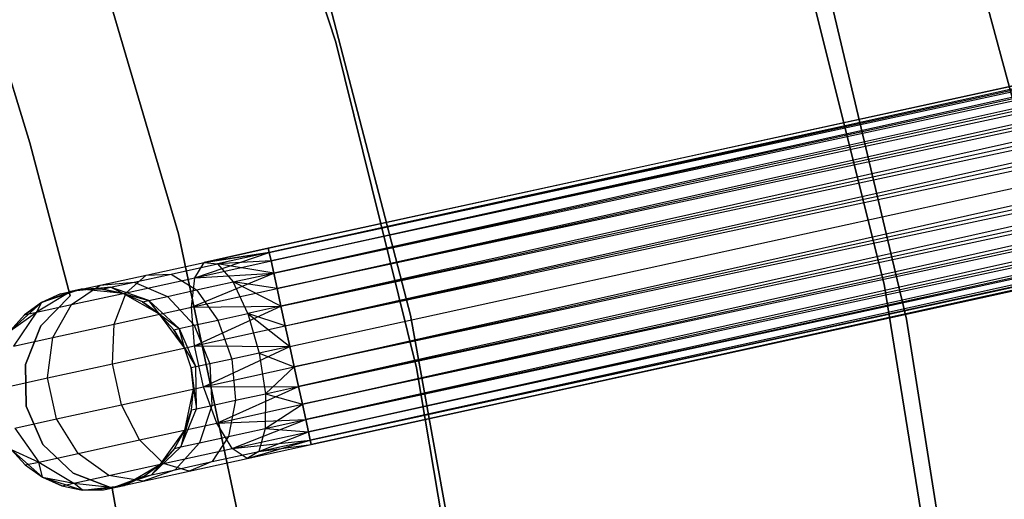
# Model space of a CAD drawing. Extents: x -102 to 102, y -101 to 102.
# Tile 390 of 481: x 39.6 to 49.35, y 7.75 to 12.5. Entities that reach past the tile are written whole.
import ezdxf

# ---------------------------------------------------------------- set-up
doc = ezdxf.new("R2010")
doc.units = 0
doc.header["$LTSCALE"] = 25.4
doc.layers.get('0').update_dxf_attribs({"linetype": 'CONTINUOUS'})

# ---------------------------------------------------------------- blocks, each defined once
blk = doc.blocks.new('NL2500011659_STL')
at = {"color": 0}
for p, q in [((42.0646, 10.2367, -7.3955), (78.5801, 18.2337, -7.3955)), ((42.0646, 10.2367, -7.6045), (78.5801, 18.2337, -7.3955)), ((42.0646, 10.2367, -7.6045), (78.5801, 18.2337, -7.3955)), ((42.0646, 10.2367, -7.3955), (78.5801, 18.2337, -7.3955)), ((78.5801, 18.2337, -7.3955), (42.0739, 10.1942, -7.191)), ((78.5801, 18.2337, -7.3955), (42.0739, 10.1942, -7.191)), ((78.5894, 18.1913, -7.809), (42.0646, 10.2367, -7.6045)), ((78.5894, 18.1913, -7.809), (42.0646, 10.2367, -7.6045)), ((42.0739, 10.1942, -7.809), (78.5894, 18.1913, -7.809)), ((42.0739, 10.1942, -7.809), (78.5894, 18.1913, -7.809)), ((42.0921, 10.1112, -8), (78.5894, 18.1913, -7.809)), ((42.0921, 10.1112, -8), (78.5894, 18.1913, -7.809)), ((42.0739, 10.1942, -7.191), (78.6076, 18.1082, -7)), ((42.0739, 10.1942, -7.191), (78.6076, 18.1082, -7)), ((42.0921, 10.1112, -7), (78.6076, 18.1082, -7)), ((42.0921, 10.1112, -7), (78.6076, 18.1082, -7)), ((78.6076, 18.1082, -7), (42.1184, 9.9911, -6.8309)), ((78.6076, 18.1082, -7), (42.1184, 9.9911, -6.8309)), ((78.6339, 17.9882, -8.1691), (42.0921, 10.1112, -8)), ((78.6339, 17.9882, -8.1691), (42.0921, 10.1112, -8)), ((42.1184, 9.9911, -8.1691), (78.6339, 17.9882, -8.1691)), ((42.1184, 9.9911, -8.1691), (78.6339, 17.9882, -8.1691)), ((42.1516, 9.8394, -8.309), (78.6339, 17.9882, -8.1691)), ((42.1516, 9.8394, -8.309), (78.6339, 17.9882, -8.1691)), ((42.1184, 9.9911, -6.8309), (78.6671, 17.8364, -6.691)), ((42.1184, 9.9911, -6.8309), (78.6671, 17.8364, -6.691)), ((42.1516, 9.8394, -6.691), (78.6671, 17.8364, -6.691)), ((42.1516, 9.8394, -6.691), (78.6671, 17.8364, -6.691)), ((78.6671, 17.8364, -6.691), (42.1903, 9.6625, -6.5865)), ((78.6671, 17.8364, -6.691), (42.1903, 9.6625, -6.5865)), ((78.7059, 17.6595, -8.4135), (42.1516, 9.8394, -8.309)), ((78.7059, 17.6595, -8.4135), (42.1516, 9.8394, -8.309)), ((42.1903, 9.6625, -8.4135), (78.7059, 17.6595, -8.4135)), ((42.1903, 9.6625, -8.4135), (78.7059, 17.6595, -8.4135)), ((42.2329, 9.4683, -8.4782), (78.7059, 17.6595, -8.4135)), ((42.2329, 9.4683, -8.4782), (78.7059, 17.6595, -8.4135)), ((42.1903, 9.6625, -6.5865), (78.7484, 17.4653, -6.5218)), ((42.1903, 9.6625, -6.5865), (78.7484, 17.4653, -6.5218)), ((42.2329, 9.4683, -6.5218), (78.7484, 17.4653, -6.5218)), ((42.2329, 9.4683, -6.5218), (78.7484, 17.4653, -6.5218)), ((42.2329, 9.4683, -8.4782), (78.7929, 17.2622, -8.5)), ((42.2329, 9.4683, -8.4782), (78.7929, 17.2622, -8.5)), ((42.2774, 9.2652, -6.5), (78.7929, 17.2622, -6.5)), ((42.2774, 9.2652, -6.5), (78.7929, 17.2622, -6.5)), ((42.2774, 9.2652, -8.5), (78.7929, 17.2622, -8.5)), ((42.2774, 9.2652, -8.5), (78.7929, 17.2622, -8.5)), ((42.3218, 9.0621, -8.4782), (78.7929, 17.2622, -8.5)), ((42.3218, 9.0621, -8.4782), (78.7929, 17.2622, -8.5)), ((42.3218, 9.0621, -6.5218), (78.8374, 17.0591, -6.5218)), ((42.3218, 9.0621, -6.5218), (78.8374, 17.0591, -6.5218)), ((78.8374, 17.0591, -6.5218), (42.3644, 8.8679, -6.5865)), ((78.8374, 17.0591, -6.5218), (42.3644, 8.8679, -6.5865)), ((78.8799, 16.8649, -8.4135), (42.3218, 9.0621, -8.4782)), ((78.8799, 16.8649, -8.4135), (42.3218, 9.0621, -8.4782)), ((42.3644, 8.8679, -8.4135), (78.8799, 16.8649, -8.4135)), ((42.3644, 8.8679, -8.4135), (78.8799, 16.8649, -8.4135)), ((42.4031, 8.691, -8.309), (78.8799, 16.8649, -8.4135)), ((42.4031, 8.691, -8.309), (78.8799, 16.8649, -8.4135)), ((42.3644, 8.8679, -6.5865), (78.9186, 16.688, -6.691)), ((42.3644, 8.8679, -6.5865), (78.9186, 16.688, -6.691)), ((42.4031, 8.691, -6.691), (78.9186, 16.688, -6.691)), ((42.4031, 8.691, -6.691), (78.9186, 16.688, -6.691)), ((78.9186, 16.688, -6.691), (42.4363, 8.5393, -6.8309)), ((78.9186, 16.688, -6.691), (42.4363, 8.5393, -6.8309)), ((78.9519, 16.5363, -8.1691), (42.4031, 8.691, -8.309)), ((78.9519, 16.5363, -8.1691), (42.4031, 8.691, -8.309)), ((42.4363, 8.5393, -8.1691), (78.9519, 16.5363, -8.1691)), ((42.4363, 8.5393, -8.1691), (78.9519, 16.5363, -8.1691)), ((42.4626, 8.4192, -8), (78.9519, 16.5363, -8.1691)), ((42.4626, 8.4192, -8), (78.9519, 16.5363, -8.1691)), ((42.4363, 8.5393, -6.8309), (78.9782, 16.4162, -7)), ((42.4363, 8.5393, -6.8309), (78.9782, 16.4162, -7)), ((42.4626, 8.4192, -7), (78.9782, 16.4162, -7)), ((42.4626, 8.4192, -7), (78.9782, 16.4162, -7)), ((78.9782, 16.4162, -7), (42.4808, 8.3362, -7.191)), ((78.9782, 16.4162, -7), (42.4808, 8.3362, -7.191)), ((78.9964, 16.3332, -7.809), (42.4626, 8.4192, -8)), ((78.9964, 16.3332, -7.809), (42.4626, 8.4192, -8)), ((42.4808, 8.3362, -7.809), (78.9964, 16.3332, -7.809)), ((42.4808, 8.3362, -7.809), (78.9964, 16.3332, -7.809)), ((42.4808, 8.3362, -7.191), (79.0057, 16.2907, -7.3955)), ((42.4808, 8.3362, -7.191), (79.0057, 16.2907, -7.3955)), ((42.4901, 8.2937, -7.6045), (78.9964, 16.3332, -7.809)), ((42.4901, 8.2937, -7.6045), (78.9964, 16.3332, -7.809)), ((79.0057, 16.2907, -7.3955), (42.4901, 8.2937, -7.6045)), ((42.4901, 8.2937, -7.3955), (79.0057, 16.2907, -7.3955)), ((79.0057, 16.2907, -7.3955), (42.4901, 8.2937, -7.6045)), ((42.4901, 8.2937, -7.3955), (79.0057, 16.2907, -7.3955)), ((42.7338, 12.2799, 1), (41.6962, 15.4379, 1)), ((41.6962, 15.4379, -6.5), (42.7338, 12.2799, -6.5)), ((42.7338, 12.2799, 1), (41.6962, 15.4379, 1)), ((41.6962, 15.4379, -6.5), (42.7338, 12.2799, -6.5)), ((49.5203, 11.3918, -308.5), (48.5301, 15.0594, -308.5)), ((48.5301, 15.0594, -315), (49.5203, 11.3918, -315)), ((49.5203, 11.3918, -308.5), (48.5301, 15.0594, -308.5)), ((48.5301, 15.0594, -315), (49.5203, 11.3918, -315)), ((48.1604, 9.8825, -316), (47.1641, 13.8765, -316)), ((47.1641, 13.8765, -315), (48.1604, 9.8825, -315)), ((47.1641, 13.8765, -315), (48.1604, 9.8825, -315)), ((48.1604, 9.8825, -316), (47.1641, 13.8765, -316)), ((40.259, 13.5016, 1), (41.1749, 10.3813, 1)), ((41.1749, 10.3813, -6.5), (40.259, 13.5016, -6.5)), ((41.1749, 10.3813, -6.5), (40.259, 13.5016, -6.5)), ((40.259, 13.5016, 1), (41.1749, 10.3813, 1)), ((47.5234, 13.1653, -308.5), (48.3835, 9.5346, -308.5)), ((48.3835, 9.5346, -315), (47.5234, 13.1653, -315)), ((48.3835, 9.5346, -315), (47.5234, 13.1653, -315)), ((47.5234, 13.1653, -308.5), (48.3835, 9.5346, -308.5)), ((39.2454, 12.7808), (39.703, 11.2807)), ((39.703, 11.2807, -2), (39.2454, 12.7808, -2)), ((39.703, 11.2807, -2), (39.2454, 12.7808, -2)), ((39.2454, 12.7808), (39.703, 11.2807)), ((43.4722, 9.573, 1), (42.6348, 12.7938, 1)), ((42.6348, 12.7938, 2), (43.4722, 9.573, 2)), ((43.4722, 9.573, 1), (42.6348, 12.7938, 1)), ((42.6348, 12.7938, 2), (43.4722, 9.573, 2)), ((43.5325, 9.0532, 1), (42.7338, 12.2799, 1)), ((42.7338, 12.2799, -6.5), (43.5325, 9.0532, -6.5)), ((42.7338, 12.2799, 1), (42.7338, 12.2799, -6.5)), ((43.5325, 9.0532, 1), (42.7338, 12.2799, 1)), ((42.7338, 12.2799, -6.5), (43.5325, 9.0532, -6.5)), ((42.7338, 12.2799, 1), (42.7338, 12.2799, -6.5)), ((39.703, 11.2807), (39.703, 11.2807, -2)), ((39.703, 11.2807), (40.1032, 9.7643)), ((40.1032, 9.7643, -2), (39.703, 11.2807, -2)), ((39.703, 11.2807), (39.703, 11.2807, -2)), ((40.1032, 9.7643, -2), (39.703, 11.2807, -2)), ((39.703, 11.2807), (40.1032, 9.7643)), ((41.1749, 10.3813, 1), (41.8493, 7.2001, 1)), ((41.8493, 7.2001, -6.5), (41.1749, 10.3813, -6.5)), ((41.1749, 10.3813, -6.5), (41.1749, 10.3813, 1)), ((41.1749, 10.3813, -6.5), (41.1749, 10.3813, 1)), ((41.8493, 7.2001, -6.5), (41.1749, 10.3813, -6.5)), ((41.1749, 10.3813, 1), (41.8493, 7.2001, 1)), ((41.4293, 10.0976, -7.5015), (42.0646, 10.2367, -7.6045)), ((42.0646, 10.2367, -7.3955), (41.4293, 10.0976, -7.5015)), ((42.0646, 10.2367, -7.3955), (41.4293, 10.0976, -7.5015)), ((41.4293, 10.0976, -7.5015), (42.0646, 10.2367, -7.6045)), ((42.0646, 10.2367, -7.6045), (42.0739, 10.1942, -7.809)), ((42.0739, 10.1942, -7.191), (42.0646, 10.2367, -7.3955)), ((42.0739, 10.1942, -7.191), (42.0646, 10.2367, -7.3955)), ((42.0646, 10.2367, -7.6045), (42.0739, 10.1942, -7.809)), ((41.3374, 9.9459, -7.8776), (42.0739, 10.1942, -7.809)), ((41.3374, 9.9459, -7.8776), (42.0739, 10.1942, -7.809)), ((41.4293, 10.0976, -7.5015), (42.0739, 10.1942, -7.809)), ((41.4293, 10.0976, -7.5015), (42.0739, 10.1942, -7.809)), ((42.0739, 10.1942, -7.191), (41.4293, 10.0976, -7.5015)), ((42.0739, 10.1942, -7.191), (41.4293, 10.0976, -7.5015)), ((42.0739, 10.1942, -7.191), (41.5634, 10.0824, -7.1082)), ((42.0739, 10.1942, -7.191), (41.5634, 10.0824, -7.1082)), ((42.0739, 10.1942, -7.809), (42.0921, 10.1112, -8)), ((42.0921, 10.1112, -7), (42.0739, 10.1942, -7.191)), ((42.0921, 10.1112, -7), (42.0739, 10.1942, -7.191)), ((42.0739, 10.1942, -7.809), (42.0921, 10.1112, -8)), ((40.8562, 9.9721, -7.2026), (41.4293, 10.0976, -7.5015)), ((40.8562, 9.9721, -7.2026), (41.4293, 10.0976, -7.5015)), ((41.103, 9.9816, -6.868), (41.5634, 10.0824, -7.1082)), ((41.103, 9.9816, -6.868), (41.5634, 10.0824, -7.1082)), ((41.3374, 9.9459, -7.8776), (42.0921, 10.1112, -8)), ((41.3374, 9.9459, -7.8776), (42.0921, 10.1112, -8)), ((41.3374, 9.9459, -7.8776), (41.4293, 10.0976, -7.5015)), ((41.3374, 9.9459, -7.8776), (41.4293, 10.0976, -7.5015)), ((41.4293, 10.0976, -7.5015), (41.5634, 10.0824, -7.1082)), ((41.4293, 10.0976, -7.5015), (41.5634, 10.0824, -7.1082)), ((42.0921, 10.1112, -7), (41.5634, 10.0824, -7.1082)), ((42.0921, 10.1112, -7), (41.5634, 10.0824, -7.1082)), ((41.5634, 10.0824, -7.1082), (41.7166, 9.9032, -6.7657)), ((42.1184, 9.9911, -6.8309), (41.5634, 10.0824, -7.1082)), ((42.1184, 9.9911, -6.8309), (41.5634, 10.0824, -7.1082)), ((41.5634, 10.0824, -7.1082), (41.7166, 9.9032, -6.7657)), ((42.0921, 10.1112, -8), (42.1184, 9.9911, -8.1691)), ((42.1184, 9.9911, -6.8309), (42.0921, 10.1112, -7)), ((42.1184, 9.9911, -6.8309), (42.0921, 10.1112, -7)), ((42.0921, 10.1112, -8), (42.1184, 9.9911, -8.1691)), ((40.4014, 9.8725, -6.737), (40.8562, 9.9721, -7.2026)), ((40.4014, 9.8725, -6.737), (40.8562, 9.9721, -7.2026)), ((40.6566, 9.7968, -7.5225), (40.8562, 9.9721, -7.2026)), ((40.6566, 9.7968, -7.5225), (40.8562, 9.9721, -7.2026)), ((40.6566, 9.7968, -7.5225), (41.3374, 9.9459, -7.8776)), ((40.6566, 9.7968, -7.5225), (41.3374, 9.9459, -7.8776)), ((40.7375, 9.9016, -6.4939), (41.103, 9.9816, -6.868)), ((40.7375, 9.9016, -6.4939), (41.103, 9.9816, -6.868)), ((40.8562, 9.9721, -7.2026), (41.103, 9.9816, -6.868)), ((40.8562, 9.9721, -7.2026), (41.103, 9.9816, -6.868)), ((41.103, 9.9816, -6.868), (41.3542, 9.8238, -6.5767)), ((41.103, 9.9816, -6.868), (41.3542, 9.8238, -6.5767)), ((41.3037, 9.6537, -8.1715), (42.1184, 9.9911, -8.1691)), ((41.3037, 9.6537, -8.1715), (42.1184, 9.9911, -8.1691)), ((41.3037, 9.6537, -8.1715), (41.3374, 9.9459, -7.8776)), ((41.3037, 9.6537, -8.1715), (41.3374, 9.9459, -7.8776)), ((41.3374, 9.9459, -7.8776), (42.1184, 9.9911, -8.1691)), ((41.3374, 9.9459, -7.8776), (42.1184, 9.9911, -8.1691)), ((41.7166, 9.9032, -6.7657), (42.1184, 9.9911, -6.8309)), ((41.7166, 9.9032, -6.7657), (42.1184, 9.9911, -6.8309)), ((42.1184, 9.9911, -8.1691), (42.1516, 9.8394, -8.309)), ((42.1516, 9.8394, -6.691), (42.1184, 9.9911, -6.8309)), ((42.1516, 9.8394, -6.691), (42.1184, 9.9911, -6.8309)), ((42.1184, 9.9911, -8.1691), (42.1516, 9.8394, -8.309)), ((40.1094, 9.8085, -6.1503), (40.4014, 9.8725, -6.737)), ((40.1094, 9.8085, -6.1503), (40.4014, 9.8725, -6.737)), ((40.5029, 9.8502, -6.0225), (40.1094, 9.8085, -6.1503)), ((40.5029, 9.8502, -6.0225), (40.1094, 9.8085, -6.1503)), ((40.1164, 9.6785, -6.9695), (40.4014, 9.8725, -6.737)), ((40.1164, 9.6785, -6.9695), (40.4014, 9.8725, -6.737)), ((40.213, 9.8312, -5.5), (40.5029, 9.8502, -6.0225)), ((40.213, 9.8312, -5.5), (40.5029, 9.8502, -6.0225)), ((40.4014, 9.8725, -6.737), (40.7375, 9.9016, -6.4939)), ((40.4014, 9.8725, -6.737), (40.7375, 9.9016, -6.4939)), ((40.4221, 9.8325, -5.5), (40.5029, 9.8502, -6.0225)), ((40.4221, 9.8325, -5.5), (40.5029, 9.8502, -6.0225)), ((40.5029, 9.8502, -6.0225), (40.7375, 9.9016, -6.4939)), ((40.5029, 9.8502, -6.0225), (40.7375, 9.9016, -6.4939)), ((40.6268, 9.7903, -5.5), (40.5029, 9.8502, -6.0225)), ((40.6268, 9.7903, -5.5), (40.5029, 9.8502, -6.0225)), ((40.8819, 9.7204, -5.9113), (40.5029, 9.8502, -6.0225)), ((40.8819, 9.7204, -5.9113), (40.5029, 9.8502, -6.0225)), ((40.7375, 9.9016, -6.4939), (41.0666, 9.7608, -6.2823)), ((40.7375, 9.9016, -6.4939), (41.0666, 9.7608, -6.2823)), ((41.3542, 9.8238, -6.5767), (41.7166, 9.9032, -6.7657)), ((41.3542, 9.8238, -6.5767), (41.7166, 9.9032, -6.7657)), ((41.8624, 9.5907, -6.5333), (41.7166, 9.9032, -6.7657)), ((42.1903, 9.6625, -6.5865), (41.7166, 9.9032, -6.7657)), ((41.8624, 9.5907, -6.5333), (41.7166, 9.9032, -6.7657)), ((42.1903, 9.6625, -6.5865), (41.7166, 9.9032, -6.7657)), ((42.1516, 9.8394, -6.691), (41.7166, 9.9032, -6.7657)), ((42.1516, 9.8394, -6.691), (41.7166, 9.9032, -6.7657)), ((48.819, 5.8191, -316), (48.1604, 9.8825, -316)), ((48.1604, 9.8825, -315), (48.819, 5.8191, -315)), ((48.1604, 9.8825, -315), (48.819, 5.8191, -315)), ((48.1604, 9.8825, -315), (48.1604, 9.8825, -316)), ((48.819, 5.8191, -316), (48.1604, 9.8825, -316)), ((48.1604, 9.8825, -315), (48.1604, 9.8825, -316)), ((40.1094, 9.8085, -6.1503), (39.7695, 9.6025, -6.2725)), ((40.1094, 9.8085, -6.1503), (39.7695, 9.6025, -6.2725)), ((40.1032, 9.7643), (39.814, 9.4691)), ((39.814, 9.4691, -2), (40.1032, 9.7643, -2)), ((39.814, 9.4691, -2), (40.1032, 9.7643, -2)), ((40.1032, 9.7643), (39.814, 9.4691)), ((40.213, 9.8312, 0), (39.8183, 9.7003, 0)), ((40.213, 9.8312, 0), (39.8183, 9.7003, 0)), ((39.8183, 9.7003, -5.5), (40.1094, 9.8085, -6.1503)), ((39.8183, 9.7003, -5.5), (40.1094, 9.8085, -6.1503)), ((40.0088, 9.7865, -5.5), (39.8183, 9.7003, 0)), ((40.0088, 9.7865, -5.5), (39.8183, 9.7003, -5.5)), ((40.0088, 9.7865, -5.5), (39.8183, 9.7003, 0)), ((40.0088, 9.7865, -5.5), (39.8183, 9.7003, -5.5)), ((40.0088, 9.7865, -5.5), (40.213, 9.8312, 0)), ((40.0088, 9.7865, -5.5), (40.213, 9.8312, 0)), ((40.0088, 9.7865, -5.5), (40.1094, 9.8085, -6.1503)), ((40.0088, 9.7865, -5.5), (40.1094, 9.8085, -6.1503)), ((40.1032, 9.7643), (40.1032, 9.7643, -2)), ((40.1032, 9.7643), (40.1032, 9.7643, -2)), ((40.213, 9.8312, -5.5), (40.1094, 9.8085, -6.1503)), ((40.213, 9.8312, -5.5), (40.1094, 9.8085, -6.1503)), ((40.1164, 9.6785, -6.9695), (40.6566, 9.7968, -7.5225)), ((40.1164, 9.6785, -6.9695), (40.6566, 9.7968, -7.5225)), ((40.4221, 9.8325, -5.5), (40.213, 9.8312, 0)), ((40.4221, 9.8325, -5.5), (40.213, 9.8312, -5.5)), ((40.4221, 9.8325, -5.5), (40.213, 9.8312, 0)), ((40.4221, 9.8325, -5.5), (40.213, 9.8312, -5.5)), ((40.6268, 9.7903, 0), (40.213, 9.8312, 0)), ((40.6268, 9.7903, 0), (40.213, 9.8312, 0)), ((40.213, 9.8312, -5.5), (40.213, 9.8312, 0)), ((40.213, 9.8312, -5.5), (40.213, 9.8312, 0)), ((40.6268, 9.7903, -5.5), (40.4221, 9.8325, -5.5)), ((40.4221, 9.8325, -5.5), (40.6268, 9.7903, 0)), ((40.4221, 9.8325, -5.5), (40.6268, 9.7903, 0)), ((40.6268, 9.7903, -5.5), (40.4221, 9.8325, -5.5)), ((40.5387, 9.4861, -7.7725), (40.6566, 9.7968, -7.5225)), ((40.5387, 9.4861, -7.7725), (40.6566, 9.7968, -7.5225)), ((40.9882, 9.5846, 0), (40.6268, 9.7903, 0)), ((40.8183, 9.7064, -5.5), (40.6268, 9.7903, 0)), ((40.9882, 9.5846, 0), (40.6268, 9.7903, 0)), ((40.8183, 9.7064, -5.5), (40.6268, 9.7903, -5.5)), ((40.6268, 9.7903, -5.5), (40.6268, 9.7903, 0)), ((40.8183, 9.7064, -5.5), (40.6268, 9.7903, 0)), ((40.6268, 9.7903, -5.5), (40.6268, 9.7903, 0)), ((40.6268, 9.7903, -5.5), (40.8819, 9.7204, -5.9113)), ((40.8183, 9.7064, -5.5), (40.6268, 9.7903, -5.5)), ((40.6268, 9.7903, -5.5), (40.8819, 9.7204, -5.9113)), ((40.8819, 9.7204, -5.9113), (41.0666, 9.7608, -6.2823)), ((40.8819, 9.7204, -5.9113), (41.0666, 9.7608, -6.2823)), ((41.0666, 9.7608, -6.2823), (41.3542, 9.8238, -6.5767)), ((41.0666, 9.7608, -6.2823), (41.3542, 9.8238, -6.5767)), ((41.0666, 9.7608, -6.2823), (41.3317, 9.4745, -6.1386)), ((41.0666, 9.7608, -6.2823), (41.3317, 9.4745, -6.1386)), ((41.3037, 9.6537, -8.1715), (42.1516, 9.8394, -8.309)), ((41.3037, 9.6537, -8.1715), (42.1516, 9.8394, -8.309)), ((41.3542, 9.8238, -6.5767), (41.5665, 9.5259, -6.379)), ((41.3542, 9.8238, -6.5767), (41.5665, 9.5259, -6.379)), ((42.1516, 9.8394, -8.309), (42.1903, 9.6625, -8.4135)), ((42.1903, 9.6625, -6.5865), (42.1516, 9.8394, -6.691)), ((42.1903, 9.6625, -6.5865), (42.1516, 9.8394, -6.691)), ((42.1516, 9.8394, -8.309), (42.1903, 9.6625, -8.4135)), ((39.8183, 9.7003, 0), (39.511, 9.4201, 0)), ((39.8183, 9.7003, 0), (39.511, 9.4201, 0)), ((39.8183, 9.7003, -5.5), (39.65, 9.5763, -5.5)), ((39.65, 9.5763, -5.5), (39.8183, 9.7003, 0)), ((39.65, 9.5763, -5.5), (39.8183, 9.7003, 0)), ((39.8183, 9.7003, -5.5), (39.65, 9.5763, -5.5)), ((39.8183, 9.7003, -5.5), (39.7695, 9.6025, -6.2725)), ((39.8183, 9.7003, -5.5), (39.7695, 9.6025, -6.2725)), ((39.7695, 9.6025, -6.2725), (40.1164, 9.6785, -6.9695)), ((39.7695, 9.6025, -6.2725), (40.1164, 9.6785, -6.9695)), ((39.8183, 9.7003, -5.5), (39.8183, 9.7003, 0)), ((39.8183, 9.7003, -5.5), (39.8183, 9.7003, 0)), ((39.9317, 9.3532, -7.1511), (40.1164, 9.6785, -6.9695)), ((39.9317, 9.3532, -7.1511), (40.1164, 9.6785, -6.9695)), ((40.5387, 9.4861, -7.7725), (41.3037, 9.6537, -8.1715)), ((40.5387, 9.4861, -7.7725), (41.3037, 9.6537, -8.1715)), ((40.8183, 9.7064, -5.5), (40.8819, 9.7204, -5.9113)), ((40.8183, 9.7064, -5.5), (40.8819, 9.7204, -5.9113)), ((40.9882, 9.5846, -5.5), (40.8183, 9.7064, -5.5)), ((40.8183, 9.7064, -5.5), (40.9882, 9.5846, 0)), ((40.8183, 9.7064, -5.5), (40.9882, 9.5846, 0)), ((40.9882, 9.5846, -5.5), (40.8183, 9.7064, -5.5)), ((40.8819, 9.7204, -5.9113), (41.181, 9.4415, -5.8357)), ((40.9882, 9.5846, -5.5), (40.8819, 9.7204, -5.9113)), ((40.9882, 9.5846, -5.5), (40.8819, 9.7204, -5.9113)), ((40.8819, 9.7204, -5.9113), (41.181, 9.4415, -5.8357)), ((41.3037, 9.6537, -8.1715), (42.1903, 9.6625, -8.4135)), ((41.3037, 9.6537, -8.1715), (42.1903, 9.6625, -8.4135)), ((41.3339, 9.2714, -8.3324), (41.3037, 9.6537, -8.1715)), ((41.3339, 9.2714, -8.3324), (41.3037, 9.6537, -8.1715)), ((41.3339, 9.2714, -8.3324), (42.1903, 9.6625, -8.4135)), ((41.3339, 9.2714, -8.3324), (42.1903, 9.6625, -8.4135)), ((42.1903, 9.6625, -6.5865), (41.8624, 9.5907, -6.5333)), ((42.1903, 9.6625, -6.5865), (41.8624, 9.5907, -6.5333)), ((42.1903, 9.6625, -8.4135), (42.2329, 9.4683, -8.4782)), ((42.2329, 9.4683, -6.5218), (42.1903, 9.6625, -6.5865)), ((42.2329, 9.4683, -6.5218), (42.1903, 9.6625, -6.5865)), ((42.1903, 9.6625, -8.4135), (42.2329, 9.4683, -8.4782)), ((39.511, 9.4201, -5.5), (39.7695, 9.6025, -6.2725)), ((39.511, 9.4201, -5.5), (39.7695, 9.6025, -6.2725)), ((39.65, 9.5763, -5.5), (39.511, 9.4201, 0)), ((39.65, 9.5763, -5.5), (39.511, 9.4201, -5.5)), ((39.65, 9.5763, -5.5), (39.511, 9.4201, 0)), ((39.65, 9.5763, -5.5), (39.511, 9.4201, -5.5)), ((39.7695, 9.6025, -6.2725), (39.5419, 9.2678, -6.368)), ((39.7695, 9.6025, -6.2725), (39.5419, 9.2678, -6.368)), ((39.65, 9.5763, -5.5), (39.7695, 9.6025, -6.2725)), ((39.65, 9.5763, -5.5), (39.7695, 9.6025, -6.2725)), ((41.2347, 9.2497, 0), (40.9882, 9.5846, 0)), ((41.129, 9.4301, -5.5), (40.9882, 9.5846, 0)), ((41.2347, 9.2497, 0), (40.9882, 9.5846, 0)), ((41.129, 9.4301, -5.5), (40.9882, 9.5846, -5.5)), ((40.9882, 9.5846, -5.5), (40.9882, 9.5846, 0)), ((41.129, 9.4301, -5.5), (40.9882, 9.5846, 0)), ((40.9882, 9.5846, -5.5), (40.9882, 9.5846, 0)), ((40.9882, 9.5846, -5.5), (41.181, 9.4415, -5.8357)), ((40.9882, 9.5846, -5.5), (41.181, 9.4415, -5.8357)), ((41.129, 9.4301, -5.5), (40.9882, 9.5846, -5.5)), ((41.5665, 9.5259, -6.379), (41.8624, 9.5907, -6.5333)), ((41.5665, 9.5259, -6.379), (41.8624, 9.5907, -6.5333)), ((42.2329, 9.4683, -6.5218), (41.8624, 9.5907, -6.5333)), ((41.8624, 9.5907, -6.5333), (42.2774, 9.2652, -6.5)), ((42.2329, 9.4683, -6.5218), (41.8624, 9.5907, -6.5333)), ((41.8624, 9.5907, -6.5333), (42.2774, 9.2652, -6.5)), ((41.8624, 9.5907, -6.5333), (41.9755, 9.1991, -6.4511)), ((41.8624, 9.5907, -6.5333), (41.9755, 9.1991, -6.4511)), ((44.0665, 6.2987, 1), (43.4722, 9.573, 1)), ((43.4722, 9.573, 1), (43.4722, 9.573, 2)), ((43.4722, 9.573, 2), (44.0665, 6.2987, 2)), ((43.4722, 9.573, 1), (43.4722, 9.573, 2)), ((44.0665, 6.2987, 1), (43.4722, 9.573, 1)), ((43.4722, 9.573, 2), (44.0665, 6.2987, 2)), ((39.814, 9.4691), (39.6612, 9.0851)), ((39.6612, 9.0851, -2), (39.814, 9.4691, -2)), ((39.6612, 9.0851, -2), (39.814, 9.4691, -2)), ((39.814, 9.4691), (39.6612, 9.0851)), ((39.814, 9.4691), (39.814, 9.4691, -2)), ((39.814, 9.4691), (39.814, 9.4691, -2)), ((39.9317, 9.3532, -7.1511), (40.5387, 9.4861, -7.7725)), ((39.9317, 9.3532, -7.1511), (40.5387, 9.4861, -7.7725)), ((40.5229, 9.0938, -7.9094), (40.5387, 9.4861, -7.7725)), ((40.5229, 9.0938, -7.9094), (40.5387, 9.4861, -7.7725)), ((41.181, 9.4415, -5.8357), (41.3317, 9.4745, -6.1386)), ((41.181, 9.4415, -5.8357), (41.3317, 9.4745, -6.1386)), ((41.3317, 9.4745, -6.1386), (41.5665, 9.5259, -6.379)), ((41.3317, 9.4745, -6.1386), (41.5665, 9.5259, -6.379)), ((41.3317, 9.4745, -6.1386), (41.4871, 9.0921, -6.0878)), ((41.3317, 9.4745, -6.1386), (41.4871, 9.0921, -6.0878)), ((41.3339, 9.2714, -8.3324), (42.2329, 9.4683, -8.4782)), ((41.3339, 9.2714, -8.3324), (42.2329, 9.4683, -8.4782)), ((41.5665, 9.5259, -6.379), (41.7032, 9.1394, -6.309)), ((41.5665, 9.5259, -6.379), (41.7032, 9.1394, -6.309)), ((42.2329, 9.4683, -8.4782), (42.2774, 9.2652, -8.5)), ((42.2774, 9.2652, -6.5), (42.2329, 9.4683, -6.5218)), ((42.2774, 9.2652, -6.5), (42.2329, 9.4683, -6.5218)), ((42.2329, 9.4683, -8.4782), (42.2774, 9.2652, -8.5)), ((48.3835, 9.5346, -308.5), (48.9665, 5.8493, -308.5)), ((48.9665, 5.8493, -315), (48.3835, 9.5346, -315)), ((48.3835, 9.5346, -315), (48.3835, 9.5346, -308.5)), ((48.3835, 9.5346, -315), (48.3835, 9.5346, -308.5)), ((48.9665, 5.8493, -315), (48.3835, 9.5346, -315)), ((48.3835, 9.5346, -308.5), (48.9665, 5.8493, -308.5)), ((41.129, 9.4301, -5.5), (41.181, 9.4415, -5.8357)), ((41.129, 9.4301, -5.5), (41.181, 9.4415, -5.8357)), ((41.2347, 9.2497, -5.5), (41.129, 9.4301, -5.5)), ((41.129, 9.4301, -5.5), (41.2347, 9.2497, 0)), ((41.129, 9.4301, -5.5), (41.2347, 9.2497, 0)), ((41.2347, 9.2497, -5.5), (41.129, 9.4301, -5.5)), ((41.2347, 9.2497, -5.5), (41.181, 9.4415, -5.8357)), ((41.181, 9.4415, -5.8357), (41.3483, 9.0617, -5.809)), ((41.181, 9.4415, -5.8357), (41.3483, 9.0617, -5.809)), ((41.2347, 9.2497, -5.5), (41.181, 9.4415, -5.8357)), ((39.5419, 9.2678, -6.368), (39.9317, 9.3532, -7.1511)), ((39.5419, 9.2678, -6.368), (39.9317, 9.3532, -7.1511)), ((39.8793, 8.9529, -7.2505), (39.9317, 9.3532, -7.1511)), ((39.8793, 8.9529, -7.2505), (39.9317, 9.3532, -7.1511)), ((40.5229, 9.0938, -7.9094), (41.3339, 9.2714, -8.3324)), ((40.5229, 9.0938, -7.9094), (41.3339, 9.2714, -8.3324)), ((41.4228, 8.8652, -8.3324), (41.3339, 9.2714, -8.3324)), ((41.3339, 9.2714, -8.3324), (42.2774, 9.2652, -8.5)), ((41.3339, 9.2714, -8.3324), (42.2774, 9.2652, -8.5)), ((41.4228, 8.8652, -8.3324), (41.3339, 9.2714, -8.3324)), ((41.4228, 8.8652, -8.3324), (42.2774, 9.2652, -8.5)), ((41.4228, 8.8652, -8.3324), (42.2774, 9.2652, -8.5)), ((42.2774, 9.2652, -6.5), (41.9755, 9.1991, -6.4511)), ((42.2774, 9.2652, -6.5), (41.9755, 9.1991, -6.4511)), ((42.3218, 9.0621, -6.5218), (42.2774, 9.2652, -6.5)), ((42.2774, 9.2652, -8.5), (42.3218, 9.0621, -8.4782)), ((42.3218, 9.0621, -6.5218), (42.2774, 9.2652, -6.5)), ((42.2774, 9.2652, -8.5), (42.3218, 9.0621, -8.4782)), ((41.3005, 9.0513, 0), (41.2347, 9.2497, 0)), ((41.3005, 9.0513, -5.5), (41.2347, 9.2497, -5.5)), ((41.2347, 9.2497, -5.5), (41.2347, 9.2497, 0)), ((41.3005, 9.0513, 0), (41.2347, 9.2497, 0)), ((41.2347, 9.2497, -5.5), (41.2347, 9.2497, 0)), ((41.2347, 9.2497, -5.5), (41.3483, 9.0617, -5.809)), ((41.2347, 9.2497, -5.5), (41.3483, 9.0617, -5.809)), ((41.3005, 9.0513, -5.5), (41.2347, 9.2497, -5.5)), ((41.9755, 9.1991, -6.4511), (41.7032, 9.1394, -6.309)), ((41.9755, 9.1991, -6.4511), (41.7032, 9.1394, -6.309)), ((41.9755, 9.1991, -6.4511), (42.3218, 9.0621, -6.5218)), ((41.9755, 9.1991, -6.4511), (42.3218, 9.0621, -6.5218)), ((41.9755, 9.1991, -6.4511), (42.0364, 8.7961, -6.5333)), ((41.9755, 9.1991, -6.4511), (42.0364, 8.7961, -6.5333)), ((39.6612, 9.0851), (39.6612, 9.0851, -2)), ((39.6612, 9.0851), (39.6612, 9.0851, -2)), ((39.6612, 9.0851), (39.6683, 8.6719)), ((39.6683, 8.6719, -2), (39.6612, 9.0851, -2)), ((39.6683, 8.6719, -2), (39.6612, 9.0851, -2)), ((39.6612, 9.0851), (39.6683, 8.6719)), ((39.8793, 8.9529, -7.2505), (40.5229, 9.0938, -7.9094)), ((39.8793, 8.9529, -7.2505), (40.5229, 9.0938, -7.9094)), ((40.6119, 8.6876, -7.9094), (40.5229, 9.0938, -7.9094)), ((40.6119, 8.6876, -7.9094), (40.5229, 9.0938, -7.9094)), ((41.4871, 9.0921, -6.0878), (41.3483, 9.0617, -5.809)), ((41.4871, 9.0921, -6.0878), (41.3483, 9.0617, -5.809)), ((41.7032, 9.1394, -6.309), (41.4871, 9.0921, -6.0878)), ((41.7032, 9.1394, -6.309), (41.4871, 9.0921, -6.0878)), ((41.4871, 9.0921, -6.0878), (41.5058, 8.6798, -6.1386)), ((41.4871, 9.0921, -6.0878), (41.5058, 8.6798, -6.1386)), ((41.7032, 9.1394, -6.309), (41.7406, 8.7313, -6.379)), ((41.7032, 9.1394, -6.309), (41.7406, 8.7313, -6.379)), ((41.3483, 9.0617, -5.809), (41.3005, 9.0513, -5.5)), ((41.3483, 9.0617, -5.809), (41.3005, 9.0513, -5.5)), ((41.3236, 8.8435, 0), (41.3005, 9.0513, 0)), ((41.3236, 8.8435, -5.5), (41.3005, 9.0513, -5.5)), ((41.3005, 9.0513, -5.5), (41.3005, 9.0513, 0)), ((41.3236, 8.8435, 0), (41.3005, 9.0513, 0)), ((41.3005, 9.0513, -5.5), (41.3005, 9.0513, 0)), ((41.3005, 9.0513, -5.5), (41.355, 8.6468, -5.8357)), ((41.3236, 8.8435, -5.5), (41.3005, 9.0513, -5.5)), ((41.3005, 9.0513, -5.5), (41.355, 8.6468, -5.8357)), ((41.355, 8.6468, -5.8357), (41.3483, 9.0617, -5.809)), ((41.355, 8.6468, -5.8357), (41.3483, 9.0617, -5.809)), ((41.4228, 8.8652, -8.3324), (42.3218, 9.0621, -8.4782)), ((41.4228, 8.8652, -8.3324), (42.3218, 9.0621, -8.4782)), ((42.0364, 8.7961, -6.5333), (42.3218, 9.0621, -6.5218)), ((42.0364, 8.7961, -6.5333), (42.3218, 9.0621, -6.5218)), ((42.3644, 8.8679, -6.5865), (42.3218, 9.0621, -6.5218)), ((42.3218, 9.0621, -8.4782), (42.3644, 8.8679, -8.4135)), ((42.3218, 9.0621, -8.4782), (42.3644, 8.8679, -8.4135)), ((42.3644, 8.8679, -6.5865), (42.3218, 9.0621, -6.5218)), ((44.0878, 5.7759, 1), (43.5325, 9.0532, 1)), ((43.5325, 9.0532, -6.5), (44.0878, 5.7759, -6.5)), ((43.5325, 9.0532, 1), (43.5325, 9.0532, -6.5)), ((44.0878, 5.7759, 1), (43.5325, 9.0532, 1)), ((43.5325, 9.0532, -6.5), (44.0878, 5.7759, -6.5)), ((43.5325, 9.0532, 1), (43.5325, 9.0532, -6.5)), ((39.4661, 8.8624, -6.4203), (39.8793, 8.9529, -7.2505)), ((39.4661, 8.8624, -6.4203), (39.8793, 8.9529, -7.2505)), ((39.9682, 8.5467, -7.2505), (39.8793, 8.9529, -7.2505)), ((39.9682, 8.5467, -7.2505), (39.8793, 8.9529, -7.2505)), ((40.6119, 8.6876, -7.9094), (41.4228, 8.8652, -8.3324)), ((40.6119, 8.6876, -7.9094), (41.4228, 8.8652, -8.3324)), ((41.2397, 8.4362, 0), (41.3236, 8.8435, 0)), ((41.2397, 8.4362, 0), (41.3236, 8.8435, 0)), ((41.3031, 8.6354, -5.5), (41.3236, 8.8435, 0)), ((41.3031, 8.6354, -5.5), (41.3236, 8.8435, 0)), ((41.3031, 8.6354, -5.5), (41.3236, 8.8435, -5.5)), ((41.3031, 8.6354, -5.5), (41.3236, 8.8435, -5.5)), ((41.3236, 8.8435, -5.5), (41.3236, 8.8435, 0)), ((41.3236, 8.8435, -5.5), (41.3236, 8.8435, 0)), ((41.3236, 8.8435, -5.5), (41.355, 8.6468, -5.8357)), ((41.3236, 8.8435, -5.5), (41.355, 8.6468, -5.8357)), ((41.4228, 8.8652, -8.3324), (42.3644, 8.8679, -8.4135)), ((41.4228, 8.8652, -8.3324), (42.3644, 8.8679, -8.4135)), ((41.5552, 8.5053, -8.1715), (41.4228, 8.8652, -8.3324)), ((41.5552, 8.5053, -8.1715), (41.4228, 8.8652, -8.3324)), ((41.5552, 8.5053, -8.1715), (42.3644, 8.8679, -8.4135)), ((41.5552, 8.5053, -8.1715), (42.3644, 8.8679, -8.4135)), ((41.7406, 8.7313, -6.379), (42.0364, 8.7961, -6.5333)), ((41.7406, 8.7313, -6.379), (42.0364, 8.7961, -6.5333)), ((42.0364, 8.7961, -6.5333), (42.0346, 8.4513, -6.7657)), ((42.0364, 8.7961, -6.5333), (42.0346, 8.4513, -6.7657)), ((42.0364, 8.7961, -6.5333), (42.3644, 8.8679, -6.5865)), ((42.0364, 8.7961, -6.5333), (42.3644, 8.8679, -6.5865)), ((42.0364, 8.7961, -6.5333), (42.4031, 8.691, -6.691)), ((42.0364, 8.7961, -6.5333), (42.4031, 8.691, -6.691)), ((42.4031, 8.691, -6.691), (42.3644, 8.8679, -6.5865)), ((42.3644, 8.8679, -8.4135), (42.4031, 8.691, -8.309)), ((42.3644, 8.8679, -8.4135), (42.4031, 8.691, -8.309)), ((42.4031, 8.691, -6.691), (42.3644, 8.8679, -6.5865)), ((39.9682, 8.5467, -7.2505), (40.6119, 8.6876, -7.9094)), ((39.9682, 8.5467, -7.2505), (40.6119, 8.6876, -7.9094)), ((40.7902, 8.3378, -7.7725), (40.6119, 8.6876, -7.9094)), ((40.7902, 8.3378, -7.7725), (40.6119, 8.6876, -7.9094)), ((41.355, 8.6468, -5.8357), (41.5058, 8.6798, -6.1386)), ((41.355, 8.6468, -5.8357), (41.5058, 8.6798, -6.1386)), ((41.5058, 8.6798, -6.1386), (41.3846, 8.3089, -6.2823)), ((41.5058, 8.6798, -6.1386), (41.3846, 8.3089, -6.2823)), ((41.5058, 8.6798, -6.1386), (41.7406, 8.7313, -6.379)), ((41.5058, 8.6798, -6.1386), (41.7406, 8.7313, -6.379)), ((41.5552, 8.5053, -8.1715), (42.4031, 8.691, -8.309)), ((41.5552, 8.5053, -8.1715), (42.4031, 8.691, -8.309)), ((41.7406, 8.7313, -6.379), (41.6722, 8.3719, -6.5767)), ((41.7406, 8.7313, -6.379), (41.6722, 8.3719, -6.5767)), ((42.0346, 8.4513, -6.7657), (42.4031, 8.691, -6.691)), ((42.0346, 8.4513, -6.7657), (42.4031, 8.691, -6.691)), ((42.4363, 8.5393, -6.8309), (42.4031, 8.691, -6.691)), ((42.4031, 8.691, -8.309), (42.4363, 8.5393, -8.1691)), ((42.4031, 8.691, -8.309), (42.4363, 8.5393, -8.1691)), ((42.4363, 8.5393, -6.8309), (42.4031, 8.691, -6.691)), ((39.6683, 8.6719), (39.6683, 8.6719, -2)), ((39.6683, 8.6719), (39.6683, 8.6719, -2)), ((39.6683, 8.6719), (39.8344, 8.2934)), ((39.8344, 8.2934, -2), (39.6683, 8.6719, -2)), ((39.8344, 8.2934, -2), (39.6683, 8.6719, -2)), ((39.6683, 8.6719), (39.8344, 8.2934)), ((41.1999, 8.2685, -5.9113), (41.355, 8.6468, -5.8357)), ((41.1999, 8.2685, -5.9113), (41.355, 8.6468, -5.8357)), ((41.3031, 8.6354, -5.5), (41.1999, 8.2685, -5.9113)), ((41.3031, 8.6354, -5.5), (41.1999, 8.2685, -5.9113)), ((41.2397, 8.4362, -5.5), (41.3031, 8.6354, -5.5)), ((41.3031, 8.6354, -5.5), (41.2397, 8.4362, 0)), ((41.3031, 8.6354, -5.5), (41.2397, 8.4362, 0)), ((41.2397, 8.4362, -5.5), (41.3031, 8.6354, -5.5)), ((41.3031, 8.6354, -5.5), (41.355, 8.6468, -5.8357)), ((41.3031, 8.6354, -5.5), (41.355, 8.6468, -5.8357)), ((39.555, 8.4562, -6.4203), (39.9682, 8.5467, -7.2505)), ((39.555, 8.4562, -6.4203), (39.9682, 8.5467, -7.2505)), ((40.1832, 8.2048, -7.1511), (39.9682, 8.5467, -7.2505)), ((40.1832, 8.2048, -7.1511), (39.9682, 8.5467, -7.2505)), ((40.7902, 8.3378, -7.7725), (41.5552, 8.5053, -8.1715)), ((40.7902, 8.3378, -7.7725), (41.5552, 8.5053, -8.1715)), ((41.5552, 8.5053, -8.1715), (42.4363, 8.5393, -8.1691)), ((41.5552, 8.5053, -8.1715), (42.4363, 8.5393, -8.1691)), ((41.708, 8.2539, -7.8776), (41.5552, 8.5053, -8.1715)), ((41.708, 8.2539, -7.8776), (41.5552, 8.5053, -8.1715)), ((41.708, 8.2539, -7.8776), (42.4363, 8.5393, -8.1691)), ((41.708, 8.2539, -7.8776), (42.4363, 8.5393, -8.1691)), ((42.0346, 8.4513, -6.7657), (42.4363, 8.5393, -6.8309)), ((42.0346, 8.4513, -6.7657), (42.4363, 8.5393, -6.8309)), ((42.4626, 8.4192, -7), (42.4363, 8.5393, -6.8309)), ((42.4363, 8.5393, -8.1691), (42.4626, 8.4192, -8)), ((42.4363, 8.5393, -8.1691), (42.4626, 8.4192, -8)), ((42.4626, 8.4192, -7), (42.4363, 8.5393, -6.8309)), ((39.555, 8.4562, -6.4203), (39.7934, 8.1195, -6.368)), ((39.555, 8.4562, -6.4203), (39.7934, 8.1195, -6.368)), ((40.9974, 8.0983, 0), (41.2397, 8.4362, 0)), ((40.9974, 8.0983, 0), (41.2397, 8.4362, 0)), ((41.1363, 8.2545, -5.5), (41.2397, 8.4362, 0)), ((41.1363, 8.2545, -5.5), (41.2397, 8.4362, -5.5)), ((41.1363, 8.2545, -5.5), (41.2397, 8.4362, 0)), ((41.1363, 8.2545, -5.5), (41.2397, 8.4362, -5.5)), ((41.2397, 8.4362, -5.5), (41.1999, 8.2685, -5.9113)), ((41.2397, 8.4362, -5.5), (41.1999, 8.2685, -5.9113)), ((41.2397, 8.4362, -5.5), (41.2397, 8.4362, 0)), ((41.2397, 8.4362, -5.5), (41.2397, 8.4362, 0)), ((41.6722, 8.3719, -6.5767), (42.0346, 8.4513, -6.7657)), ((41.6722, 8.3719, -6.5767), (42.0346, 8.4513, -6.7657)), ((41.708, 8.2539, -7.8776), (42.4626, 8.4192, -8)), ((41.708, 8.2539, -7.8776), (42.4626, 8.4192, -8)), ((42.0346, 8.4513, -6.7657), (41.9704, 8.2244, -7.1082)), ((42.0346, 8.4513, -6.7657), (41.9704, 8.2244, -7.1082)), ((41.9704, 8.2244, -7.1082), (42.4626, 8.4192, -7)), ((41.9704, 8.2244, -7.1082), (42.4626, 8.4192, -7)), ((42.0346, 8.4513, -6.7657), (42.4626, 8.4192, -7)), ((42.0346, 8.4513, -6.7657), (42.4626, 8.4192, -7)), ((42.4808, 8.3362, -7.191), (42.4626, 8.4192, -7)), ((42.4626, 8.4192, -8), (42.4808, 8.3362, -7.809)), ((42.4626, 8.4192, -8), (42.4808, 8.3362, -7.809)), ((42.4808, 8.3362, -7.191), (42.4626, 8.4192, -7)), ((39.8344, 8.2934), (39.8344, 8.2934, -2)), ((39.8344, 8.2934), (39.8344, 8.2934, -2)), ((39.8344, 8.2934), (40.1337, 8.0084)), ((40.1337, 8.0084, -2), (39.8344, 8.2934, -2)), ((40.1337, 8.0084, -2), (39.8344, 8.2934, -2)), ((39.8344, 8.2934), (40.1337, 8.0084)), ((40.1832, 8.2048, -7.1511), (40.7902, 8.3378, -7.7725)), ((40.1832, 8.2048, -7.1511), (40.7902, 8.3378, -7.7725)), ((41.0272, 8.1049, -7.5225), (40.7902, 8.3378, -7.7725)), ((41.0272, 8.1049, -7.5225), (40.7902, 8.3378, -7.7725)), ((41.3846, 8.3089, -6.2823), (41.1445, 8.0435, -6.4939)), ((41.3846, 8.3089, -6.2823), (41.1445, 8.0435, -6.4939)), ((41.1999, 8.2685, -5.9113), (41.3846, 8.3089, -6.2823)), ((41.1999, 8.2685, -5.9113), (41.3846, 8.3089, -6.2823)), ((41.3846, 8.3089, -6.2823), (41.6722, 8.3719, -6.5767)), ((41.3846, 8.3089, -6.2823), (41.6722, 8.3719, -6.5767)), ((41.6722, 8.3719, -6.5767), (41.5099, 8.1235, -6.868)), ((41.6722, 8.3719, -6.5767), (41.5099, 8.1235, -6.868)), ((41.708, 8.2539, -7.8776), (42.4808, 8.3362, -7.809)), ((41.708, 8.2539, -7.8776), (42.4808, 8.3362, -7.809)), ((41.8548, 8.1546, -7.5015), (42.4808, 8.3362, -7.809)), ((41.8548, 8.1546, -7.5015), (42.4808, 8.3362, -7.809)), ((41.8548, 8.1546, -7.5015), (42.4901, 8.2937, -7.3955)), ((41.8548, 8.1546, -7.5015), (42.4901, 8.2937, -7.6045)), ((41.8548, 8.1546, -7.5015), (42.4901, 8.2937, -7.3955)), ((41.8548, 8.1546, -7.5015), (42.4901, 8.2937, -7.6045)), ((41.9704, 8.2244, -7.1082), (42.4808, 8.3362, -7.191)), ((41.9704, 8.2244, -7.1082), (42.4808, 8.3362, -7.191)), ((41.9704, 8.2244, -7.1082), (42.4901, 8.2937, -7.3955)), ((41.9704, 8.2244, -7.1082), (42.4901, 8.2937, -7.3955)), ((42.4901, 8.2937, -7.3955), (42.4808, 8.3362, -7.191)), ((42.4808, 8.3362, -7.809), (42.4901, 8.2937, -7.6045)), ((42.4808, 8.3362, -7.809), (42.4901, 8.2937, -7.6045)), ((42.4901, 8.2937, -7.3955), (42.4808, 8.3362, -7.191)), ((39.5183, 8.2446, 0), (39.829, 7.9682, 0)), ((39.5183, 8.2446, -5.5), (39.6591, 8.0901, -5.5)), ((39.6591, 8.0901, -5.5), (39.5183, 8.2446, 0)), ((39.6591, 8.0901, -5.5), (39.5183, 8.2446, 0)), ((39.5183, 8.2446, 0), (39.829, 7.9682, 0)), ((39.5183, 8.2446, -5.5), (39.6591, 8.0901, -5.5)), ((39.5183, 8.2446, -5.5), (39.7934, 8.1195, -6.368)), ((39.5183, 8.2446, -5.5), (39.7934, 8.1195, -6.368)), ((39.7934, 8.1195, -6.368), (40.1832, 8.2048, -7.1511)), ((39.7934, 8.1195, -6.368), (40.1832, 8.2048, -7.1511)), ((40.4869, 7.9865, -6.9695), (40.1832, 8.2048, -7.1511)), ((40.4869, 7.9865, -6.9695), (40.1832, 8.2048, -7.1511)), ((40.9098, 7.9921, -6.0225), (41.1999, 8.2685, -5.9113)), ((40.9098, 7.9921, -6.0225), (41.1999, 8.2685, -5.9113)), ((41.1363, 8.2545, -5.5), (40.9098, 7.9921, -6.0225)), ((41.1363, 8.2545, -5.5), (40.9098, 7.9921, -6.0225)), ((40.9974, 8.0983, -5.5), (41.1363, 8.2545, -5.5)), ((41.1363, 8.2545, -5.5), (40.9974, 8.0983, 0)), ((41.1363, 8.2545, -5.5), (40.9974, 8.0983, 0)), ((40.9974, 8.0983, -5.5), (41.1363, 8.2545, -5.5)), ((41.0272, 8.1049, -7.5225), (41.708, 8.2539, -7.8776)), ((41.0272, 8.1049, -7.5225), (41.708, 8.2539, -7.8776)), ((41.1363, 8.2545, -5.5), (41.1999, 8.2685, -5.9113)), ((41.1363, 8.2545, -5.5), (41.1999, 8.2685, -5.9113)), ((41.5099, 8.1235, -6.868), (41.9704, 8.2244, -7.1082)), ((41.5099, 8.1235, -6.868), (41.9704, 8.2244, -7.1082)), ((41.8548, 8.1546, -7.5015), (41.708, 8.2539, -7.8776)), ((41.8548, 8.1546, -7.5015), (41.708, 8.2539, -7.8776)), ((41.9704, 8.2244, -7.1082), (41.8548, 8.1546, -7.5015)), ((41.9704, 8.2244, -7.1082), (41.8548, 8.1546, -7.5015)), ((39.6591, 8.0901, -5.5), (39.7934, 8.1195, -6.368)), ((39.6591, 8.0901, -5.5), (39.7934, 8.1195, -6.368)), ((39.829, 7.9682, -5.5), (39.7934, 8.1195, -6.368)), ((39.7934, 8.1195, -6.368), (40.14, 7.9106, -6.2725)), ((39.829, 7.9682, -5.5), (39.7934, 8.1195, -6.368)), ((39.7934, 8.1195, -6.368), (40.14, 7.9106, -6.2725)), ((40.4869, 7.9865, -6.9695), (41.0272, 8.1049, -7.5225)), ((40.4869, 7.9865, -6.9695), (41.0272, 8.1049, -7.5225)), ((40.6385, 7.8882, 0), (40.9974, 8.0983, 0)), ((40.6385, 7.8882, 0), (40.9974, 8.0983, 0)), ((40.829, 7.9744, -5.5), (40.9974, 8.0983, 0)), ((40.829, 7.9744, -5.5), (40.9974, 8.0983, -5.5)), ((40.829, 7.9744, -5.5), (40.9974, 8.0983, 0)), ((40.829, 7.9744, -5.5), (40.9974, 8.0983, -5.5)), ((40.9974, 8.0983, -5.5), (40.9098, 7.9921, -6.0225)), ((40.9974, 8.0983, -5.5), (40.9098, 7.9921, -6.0225)), ((40.9974, 8.0983, -5.5), (40.9974, 8.0983, 0)), ((40.9974, 8.0983, -5.5), (40.9974, 8.0983, 0)), ((41.2817, 8.0291, -7.2026), (41.0272, 8.1049, -7.5225)), ((41.2817, 8.0291, -7.2026), (41.0272, 8.1049, -7.5225)), ((41.1445, 8.0435, -6.4939), (41.5099, 8.1235, -6.868)), ((41.1445, 8.0435, -6.4939), (41.5099, 8.1235, -6.868)), ((41.2817, 8.0291, -7.2026), (41.8548, 8.1546, -7.5015)), ((41.2817, 8.0291, -7.2026), (41.8548, 8.1546, -7.5015)), ((41.5099, 8.1235, -6.868), (41.2817, 8.0291, -7.2026)), ((41.5099, 8.1235, -6.868), (41.2817, 8.0291, -7.2026)), ((39.6591, 8.0901, -5.5), (39.829, 7.9682, 0)), ((39.6591, 8.0901, -5.5), (39.829, 7.9682, -5.5)), ((39.6591, 8.0901, -5.5), (39.829, 7.9682, 0)), ((39.6591, 8.0901, -5.5), (39.829, 7.9682, -5.5)), ((40.1337, 8.0084), (40.1337, 8.0084, -2)), ((40.1337, 8.0084), (40.1337, 8.0084, -2)), ((40.1337, 8.0084), (40.5198, 7.8609)), ((40.5198, 7.8609, -2), (40.1337, 8.0084, -2)), ((40.5198, 7.8609, -2), (40.1337, 8.0084, -2)), ((40.1337, 8.0084), (40.5198, 7.8609)), ((41.1445, 8.0435, -6.4939), (40.8269, 7.9295, -6.737)), ((41.1445, 8.0435, -6.4939), (40.8269, 7.9295, -6.737)), ((40.8269, 7.9295, -6.737), (41.2817, 8.0291, -7.2026)), ((40.8269, 7.9295, -6.737), (41.2817, 8.0291, -7.2026)), ((40.9098, 7.9921, -6.0225), (41.1445, 8.0435, -6.4939)), ((40.9098, 7.9921, -6.0225), (41.1445, 8.0435, -6.4939)), ((39.829, 7.9682, 0), (40.2253, 7.8422, 0)), ((39.829, 7.9682, -5.5), (39.829, 7.9682, 0)), ((39.829, 7.9682, -5.5), (39.829, 7.9682, 0)), ((39.829, 7.9682, -5.5), (40.0205, 7.8844, -5.5)), ((40.0205, 7.8844, -5.5), (39.829, 7.9682, 0)), ((40.0205, 7.8844, -5.5), (39.829, 7.9682, 0)), ((39.829, 7.9682, 0), (40.2253, 7.8422, 0)), ((39.829, 7.9682, -5.5), (40.0205, 7.8844, -5.5)), ((39.829, 7.9682, -5.5), (40.14, 7.9106, -6.2725)), ((39.829, 7.9682, -5.5), (40.14, 7.9106, -6.2725)), ((40.0205, 7.8844, -5.5), (40.14, 7.9106, -6.2725)), ((40.0205, 7.8844, -5.5), (40.14, 7.9106, -6.2725)), ((40.14, 7.9106, -6.2725), (40.4869, 7.9865, -6.9695)), ((40.14, 7.9106, -6.2725), (40.4869, 7.9865, -6.9695)), ((40.2253, 7.8422, -5.5), (40.14, 7.9106, -6.2725)), ((40.14, 7.9106, -6.2725), (40.5349, 7.8655, -6.1503)), ((40.2253, 7.8422, -5.5), (40.14, 7.9106, -6.2725)), ((40.14, 7.9106, -6.2725), (40.5349, 7.8655, -6.1503)), ((40.8269, 7.9295, -6.737), (40.4869, 7.9865, -6.9695)), ((40.8269, 7.9295, -6.737), (40.4869, 7.9865, -6.9695)), ((40.5349, 7.8655, -6.1503), (40.9098, 7.9921, -6.0225)), ((40.5349, 7.8655, -6.1503), (40.9098, 7.9921, -6.0225)), ((40.829, 7.9744, -5.5), (40.5349, 7.8655, -6.1503)), ((40.829, 7.9744, -5.5), (40.5349, 7.8655, -6.1503)), ((40.5349, 7.8655, -6.1503), (40.8269, 7.9295, -6.737)), ((40.5349, 7.8655, -6.1503), (40.8269, 7.9295, -6.737)), ((40.6385, 7.8882, -5.5), (40.829, 7.9744, -5.5)), ((40.829, 7.9744, -5.5), (40.6385, 7.8882, 0)), ((40.829, 7.9744, -5.5), (40.6385, 7.8882, 0)), ((40.6385, 7.8882, -5.5), (40.829, 7.9744, -5.5)), ((40.829, 7.9744, -5.5), (40.9098, 7.9921, -6.0225)), ((40.829, 7.9744, -5.5), (40.9098, 7.9921, -6.0225)), ((40.0205, 7.8844, -5.5), (40.2253, 7.8422, 0)), ((40.0205, 7.8844, -5.5), (40.2253, 7.8422, -5.5)), ((40.0205, 7.8844, -5.5), (40.2253, 7.8422, 0)), ((40.0205, 7.8844, -5.5), (40.2253, 7.8422, -5.5)), ((40.2253, 7.8422, 0), (40.6385, 7.8882, 0)), ((40.2253, 7.8422, 0), (40.6385, 7.8882, 0)), ((40.2253, 7.8422, -5.5), (40.5349, 7.8655, -6.1503)), ((40.2253, 7.8422, -5.5), (40.5349, 7.8655, -6.1503)), ((40.2253, 7.8422, -5.5), (40.4343, 7.8435, -5.5)), ((40.4343, 7.8435, -5.5), (40.2253, 7.8422, 0)), ((40.4343, 7.8435, -5.5), (40.2253, 7.8422, 0)), ((40.2253, 7.8422, -5.5), (40.4343, 7.8435, -5.5)), ((40.2253, 7.8422, -5.5), (40.2253, 7.8422, 0)), ((40.2253, 7.8422, -5.5), (40.2253, 7.8422, 0)), ((40.4343, 7.8435, -5.5), (40.6385, 7.8882, 0)), ((40.4343, 7.8435, -5.5), (40.6385, 7.8882, 0)), ((40.4343, 7.8435, -5.5), (40.5349, 7.8655, -6.1503)), ((40.4343, 7.8435, -5.5), (40.5349, 7.8655, -6.1503)), ((40.5198, 7.8609), (40.5198, 7.8609, -2)), ((40.5198, 7.8609), (40.7894, 6.3163)), ((40.7894, 6.3163, -2), (40.5198, 7.8609, -2)), ((40.5198, 7.8609), (40.5198, 7.8609, -2)), ((40.7894, 6.3163, -2), (40.5198, 7.8609, -2)), ((40.5198, 7.8609), (40.7894, 6.3163)), ((40.6385, 7.8882, -5.5), (40.5349, 7.8655, -6.1503)), ((40.6385, 7.8882, -5.5), (40.5349, 7.8655, -6.1503)), ((40.6385, 7.8882, -5.5), (40.6385, 7.8882, 0)), ((40.6385, 7.8882, -5.5), (40.6385, 7.8882, 0))]:
    blk.add_line(p, q, dxfattribs=at)

msp = doc.modelspace()

# ---------------------------------------------------------------- block references
at = {"color": 0}
msp.add_blockref('NL2500011659_STL', (0, 0), dxfattribs=at)

doc.saveas('drawing.dxf')
